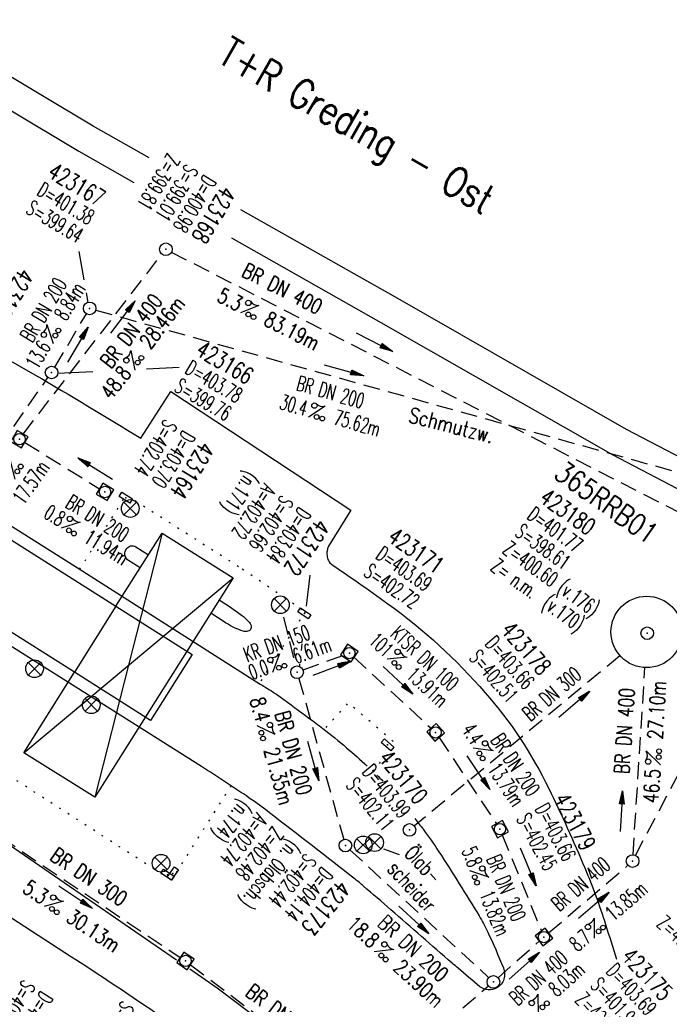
# Model space of a CAD drawing. Extents: x 450316 to 454644, y 428795 to 436505.
# Tile 318 of 324: x 452909 to 452986, y 433912 to 434029. Entities that reach past the tile are written whole.
import ezdxf
from ezdxf.enums import TextEntityAlignment as Align

# ---------------------------------------------------------------- set-up
doc = ezdxf.new("R2010")
doc.units = 0
doc.header["$LTSCALE"] = 2
doc.header["$MEASUREMENT"] = 0
for name, pattern in [('ACHSE', [5.5, 4, -0.5, 0.5, -0.5]), ('AUSGEZOGEN', [0]), ('GESTRICH-X2', [1.5, 1, -0.5]), ('PUNKTX2_STR', [0.6, 0.1, -0.5])]:
    doc.linetypes.add(name, pattern=pattern)
doc.layers.get('0').update_dxf_attribs({"linetype": 'CONTINUOUS'})
for name, color, linetype in [('10', 7, 'CONTINUOUS'), ('219-GEBAEUDE', 7, 'AUSGEZOGEN'), ('ACHSETOP', 1, 'ACHSE'), ('FBR', 8, 'CONTINUOUS'), ('KANAL', 7, 'GESTRICH-X2'), ('NUTZUNG', 8, 'PUNKTX2_STR'), ('PFEIL', 7, 'CONTINUOUS'), ('RRB', 4, 'AUSGEZOGEN'), ('SCHACHTNR', 6, 'CONTINUOUS'), ('SCHMUTZWASSER', 30, 'GESTRICH-X2'), ('SCHRIFT', 7, 'AUSGEZOGEN'), ('SCHSYMBOL', 7, 'CONTINUOUS'), ('STRASSE', 8, 'AUSGEZOGEN'), ('TEXTO', 4, 'CONTINUOUS'), ('TEXTU', 4, 'CONTINUOUS'), ('WEG', 8, 'AUSGEZOGEN')]:
    doc.layers.add(name, color=color, linetype=linetype)
doc.styles.add('ROMANS', font='romans.shx', dxfattribs={"width": 0.8})

# ---------------------------------------------------------------- blocks, each defined once
blk = doc.blocks.new('20')
blk.add_lwpolyline([(-0.75, -0.75), (0.75, -0.75), (0.75, 0.75), (-0.75, 0.75)], close=True)
blk.add_circle((0, 0), 0.676)
blk.add_point((0, 0))
blk = doc.blocks.new('PROM')
blk.add_line((1.57, 1.82), (0.02, 0.02))
for centre, radius in [((0.32, 1.51), 0.317), ((0.94, 0.29), 0.283), ((1.64, 0.29), 0.283)]:
    blk.add_circle(centre, radius)
blk.add_arc((0.99, 2.68), 1.03, 239.1414, 303.3549)
blk = doc.blocks.new('PFEIL2')
at = {"color": 0}
for p, q in [((0.88, 0), (-2.4, -0.01)), ((0.88, -0.27), (0.88, 0.28)), ((0.88, 0.28), (2.43, 0.01)), ((0.91, 0.27), (0.88, 0.26)), ((0.97, 0.26), (0.88, 0.25)), ((1.02, 0.25), (0.88, 0.23)), ((1.07, 0.24), (0.88, 0.21)), ((1.13, 0.23), (0.88, 0.19)), ((1.18, 0.22), (0.88, 0.17)), ((1.24, 0.21), (0.88, 0.15)), ((1.29, 0.21), (0.88, 0.14)), ((1.34, 0.2), (0.88, 0.12)), ((1.4, 0.19), (0.88, 0.1)), ((1.45, 0.18), (0.88, 0.08)), ((1.51, 0.17), (0.88, 0.06)), ((1.56, 0.16), (0.88, 0.04)), ((1.61, 0.15), (0.88, 0.02)), ((1.67, 0.14), (0.88, 0.01)), ((1.72, 0.13), (0.88, -0.01)), ((1.78, 0.12), (0.88, -0.03)), ((1.83, 0.11), (0.88, -0.05)), ((1.88, 0.1), (0.88, -0.07)), ((1.94, 0.09), (0.88, -0.09)), ((2.05, 0.08), (0.88, -0.12)), ((1.99, 0.08), (0.88, -0.11)), ((2.1, 0.07), (0.88, -0.14)), ((2.15, 0.06), (0.88, -0.16)), ((2.21, 0.05), (0.88, -0.18)), ((2.26, 0.04), (0.88, -0.2)), ((2.32, 0.03), (0.88, -0.22)), ((2.37, 0.02), (0.88, -0.23)), ((2.42, 0.01), (0.88, -0.25)), ((2.43, 0.01), (0.88, -0.27))]:
    blk.add_line(p, q, dxfattribs=at)
blk = doc.blocks.new('GST')
at = {"color": 0}
blk.add_circle((0, 0), 0.75, dxfattribs=at)
blk.add_point((0, 0), dxfattribs=at)
blk = doc.blocks.new('10')
blk.add_blockref('GST', (0, 0))
blk = doc.blocks.new('SCHA-R')
for p, q in [((-1.06, 1.06), (1.06, -1.06)), ((-1.06, -1.06), (1.06, 1.06))]:
    blk.add_line(p, q)
blk.add_circle((0, 0), 1.5)
blk.add_point((0, 0))
blk = doc.blocks.new('30')
at = {"color": 0}
for p, q in [((-0.75, -0.29), (-0.75, 0.29)), ((-0.75, 0.29), (0.75, 0.29)), ((0.75, 0.29), (0.75, -0.29)), ((0.75, -0.29), (-0.75, -0.29))]:
    blk.add_line(p, q, dxfattribs=at)
blk.add_point((0, 0), dxfattribs=at)

msp = doc.modelspace()

# ---------------------------------------------------------------- linework, layer by layer
at = {"layer": '219-GEBAEUDE'}
for p, q in [((452894.45, 433975.97), (452920.42, 433959.52)), ((452925.9, 433968.21), (452917.9, 433936.85)), ((452920.42, 433959.52), (452925.9, 433968.21)), ((452925.9, 433968.21), (452934.34, 433962.9)), ((452915.49, 433951.69), (452897.17, 433963.29)), ((452909.47, 433942.15), (452934.34, 433962.9)), ((452934.34, 433962.9), (452917.9, 433936.85)), ((452920.42, 433959.52), (452915.49, 433951.69)), ((452920.42, 433959.52), (452929.46, 433953.8)), ((452929.46, 433953.8), (452924.51, 433945.98)), ((452909.47, 433942.15), (452915.49, 433951.69)), ((452924.51, 433945.98), (452915.49, 433951.69)), ((452917.9, 433936.85), (452909.47, 433942.15))]:
    msp.add_line(p, q, dxfattribs=at)
at = {"layer": 'ACHSETOP', "flags": 128}
msp.add_lwpolyline([(451271.77, 435019.04, -0.000001), (451272.37, 435018.35, -0.000032), (451272.39, 435018.33), (451288.79, 434999.46, -0.000002), (451296.99, 434990.03, 0.000007), (451305.2, 434980.6, 0.000007), (451313.4, 434971.16, -0.000007), (451321.6, 434961.73, -0.000007), (451329.8, 434952.3, 0.000007), (451338, 434942.87, 0.000007), (451346.21, 434933.43, -0.000007), (451354.41, 434924, -0.000007), (451362.61, 434914.57, 0.000011), (451370.81, 434905.14, 0.000001), (451379.01, 434895.7, 0.000001), (451387.22, 434886.27), (451403.62, 434867.4), (451420.02, 434848.54), (451436.43, 434829.67, -0.000013), (451444.63, 434820.24, 0.000007), (451452.83, 434810.81, 0.000007), (451461.03, 434801.38, -0.000007), (451469.24, 434791.94, -0.000007), (451477.44, 434782.51, 0.000007), (451485.64, 434773.08, 0.000007), (451493.84, 434763.64, -0.000007), (451502.04, 434754.21, -0.000007), (451510.25, 434744.78, 0.000007), (451518.45, 434735.35, 0.000007), (451526.65, 434725.91, -0.000007), (451534.85, 434716.48, -0.000007), (451543.05, 434707.05, 0.000011), (451551.26, 434697.61, 0.000001), (451559.46, 434688.18, 0.000001), (451567.66, 434678.75), (451584.07, 434659.88, -0.000001), (451592.27, 434650.45, -0.000001), (451600.47, 434641.02, -0.000011), (451608.67, 434631.59, 0.000013), (451616.87, 434622.15), (451633.28, 434603.29), (451649.68, 434584.42, -0.000013), (451657.88, 434574.99, 0.000007), (451666.09, 434565.56, 0.000007), (451674.29, 434556.12, -0.000007), (451682.49, 434546.69, -0.000007), (451690.69, 434537.26, 0.000006), (451698.89, 434527.83), (451715.3, 434508.96, -0.000015), (451721.01, 434502.39, 0.000008), (451726.72, 434495.82, 0.000958), (451727.52, 434494.91, 0.000181), (451731.72, 434490.11, 0.003894), (451738.18, 434482.87, 0.00247), (451748.5, 434471.58, 0.003793), (451756.23, 434463.34, 0.003129), (451765.74, 434453.48, 0.00313), (451774.53, 434444.59, 0.003132), (451783.43, 434435.81, 0.003134), (451792.43, 434427.15, 0.003132), (451801.55, 434418.59, 0.003131), (451810.77, 434410.15, 0.00313), (451820.1, 434401.83, 0.003133), (451829.54, 434393.62, 0.003138), (451839.07, 434385.54, 0.003131), (451848.69, 434377.58, 0.003125), (451858.43, 434369.73, 0.003124), (451868.27, 434362, 0.00313), (451878.19, 434354.41, 0.003138), (451888.2, 434346.95, 0.003133), (451898.32, 434339.59, 0.003131), (451908.52, 434332.37, 0.003131), (451918.82, 434325.28, 0.003132), (451929.21, 434318.32, 0.003136), (451939.67, 434311.49, 0.00313), (451950.21, 434304.8, 0.003123), (451960.86, 434298.22, 0.003128), (451971.59, 434291.78, 0.003137), (451982.37, 434285.49, 0.003139), (451993.23, 434279.33, 0.003133), (452004.2, 434273.3, 0.003123), (452015.23, 434267.41, 0.003125), (452026.32, 434261.66, 0.003132), (452037.5, 434256.05, 0.003138), (452048.73, 434250.58, 0.003134), (452060.02, 434245.26, 0.003122), (452071.41, 434240.07, 0.003127), (452083.62, 434234.69, 0.003578), (452094.35, 434230.12, 0.002702), (452108.41, 434224.35, 0.004189), (452117.53, 434220.76, 0.00053), (452126.34, 434217.38, 0.001569), (452129.32, 434216.25, 0.000008), (452135.11, 434214.08, -0.000025), (452140.91, 434211.9), (452164.31, 434203.12, 0.000006), (452176.02, 434198.73, -0.000007), (452187.72, 434194.34), (452211.13, 434185.56), (452234.54, 434176.78, -0.000012), (452246.24, 434172.39, 0.000007), (452257.94, 434168, 0.000002), (452265.75, 434165.08, 0.000001), (452281.35, 434159.22, 0.000005), (452293.05, 434154.83, -0.000007), (452304.76, 434150.44, -0.000019), (452316.46, 434146.05, 0.000015), (452328.17, 434141.66, 0.000002), (452338.1, 434137.94, 0.000001), (452351.57, 434132.88, 0.000004), (452363.28, 434128.49, -0.000006), (452374.98, 434124.1, -0.00002), (452386.68, 434119.71, 0.00002), (452398.39, 434115.32, 0.000006), (452410.09, 434110.93, -0.000004), (452421.8, 434106.54, -0.000001), (452435.27, 434101.49, -0.000002), (452445.2, 434097.76, -0.000015), (452456.91, 434093.37, 0.000019), (452468.61, 434088.98, 0.000007), (452480.31, 434084.59, -0.000006), (452492.02, 434080.2, -0.000002), (452503.72, 434075.81, 0.000002), (452515.42, 434071.42, 0.000006), (452527.13, 434067.03, -0.000007), (452538.83, 434062.64, -0.000019), (452550.54, 434058.25, 0.000015), (452562.24, 434053.86, 0.000002), (452572.17, 434050.13, 0.000001), (452585.65, 434045.08, 0.000004), (452597.35, 434040.69, -0.000006), (452609.05, 434036.3, -0.00002), (452620.76, 434031.91, 0.00002), (452632.46, 434027.52, 0.000006), (452644.17, 434023.13, -0.000004), (452655.87, 434018.74, -0.000001), (452669.35, 434013.68, -0.000002), (452679.28, 434009.96, -0.000015), (452690.98, 434005.57, 0.000014), (452702.68, 434001.18, 0.000011), (452714.39, 433996.79, -0.000001), (452726.09, 433992.4, -0.000007), (452735.03, 433989.04, -0.000005), (452748.18, 433984.11, -0.000156), (452748.22, 433984.1, -0.000005), (452749.5, 433983.61, -0.004183), (452758.69, 433980.07, -0.002721), (452772.75, 433974.43, -0.005081), (452782.77, 433970.22, -0.003908), (452795.7, 433964.52, -0.003912), (452807.05, 433959.3, -0.003907), (452818.33, 433953.9, -0.003903), (452829.52, 433948.33, -0.003904), (452840.62, 433942.58, -0.003907), (452851.63, 433936.66, -0.003909), (452862.54, 433930.57, -0.003906), (452873.35, 433924.31, -0.003899), (452884.08, 433917.88, -0.003907), (452894.71, 433911.27, -0.003917), (452905.21, 433904.52, -0.003914), (452915.61, 433897.6, -0.003904), (452925.91, 433890.51, -0.003895), (452936.11, 433883.25, -0.003902), (452946.17, 433875.85, -0.003909), (452956.12, 433868.3, -0.003904), (452965.96, 433860.58, -0.003908), (452975.67, 433852.7, -0.00391), (452985.26, 433844.69, -0.003909), (452994.72, 433836.52, -0.003908), (453004.05, 433828.2, -0.003902), (453013.25, 433819.74, -0.003901), (453022.32, 433811.14, -0.003907), (453031.26, 433802.39, -0.003913), (453040.05, 433793.51, -0.003909), (453048.99, 433784.19, -0.00418), (453057.22, 433775.34, -0.003621), (453064.8, 433766.92, -0.003001), (453073.81, 433756.65, -0.003775), (453082.93, 433745.95, -0.004894), (453089.82, 433737.59, -0.004962), (453096.58, 433729.04, -0.003805), (453105.2, 433717.74, -0.003005), (453113.36, 433706.73, -0.003643), (453119.97, 433697.57, -0.004174), (453127.23, 433687.17, -0.004295), (453134.1, 433676.95, -0.003507), (453140.02, 433667.85, -0.002688), (453147.59, 433655.9, -0.003695), (453155.36, 433643.25, -0.00538), (453160.55, 433634.47, -0.005332), (453165.53, 433625.6, -0.003667), (453172.54, 433612.58, -0.002679), (453179.1, 433600.02, -0.003501), (453183.99, 433590.35, -0.004313), (453189.2, 433579.67, -0.003909), (453194.74, 433567.79, -0.003909), (453199.85, 433556.38, -0.003909), (453204.78, 433544.89, -0.003903), (453209.81, 433532.66, -0.004384), (453214.1, 433521.7, -0.003423), (453219.66, 433506.82, -0.005955), (453222.69, 433498.22, -0.000145), (453225.57, 433489.74, -0.000252), (453227.22, 433484.85, -0.000085), (453230.06, 433476.42, -0.000405), (453230.66, 433474.65, -0.003646), (453233.57, 433465.74, 0.00217), (453238.42, 433450.76, 0.000006), (453242.33, 433438.88, -0.000007), (453246.23, 433427.01, -0.000012), (453250.13, 433415.13, 0.000009), (453254.03, 433403.26, 0.003001), (453258.01, 433391.4, -0.003002), (453261.98, 433379.55, -0.003008), (453265.82, 433367.65, 0.003009), (453269.65, 433355.76, 0.00001), (453273.55, 433343.88, -0.000019), (453277.45, 433332.01), (453285.26, 433308.26, 0.000005), (453289.16, 433296.38, -0.000004), (453293.06, 433284.51, -0.000001), (453297.41, 433271.27, -0.000001), (453300.87, 433260.76, -0.00001), (453304.77, 433248.88, 0.000008), (453308.67, 433237.01, 0.000011), (453312.58, 433225.13, -0.000004), (453316.48, 433213.26, -0.000007), (453317.96, 433208.76, -0.000002), (453324.28, 433189.51, -0.00006), (453324.75, 433188.09, 0.000004), (453325.21, 433186.68, 0.001409), (453327.81, 433178.86, 0.000842), (453332.21, 433165.79, 0.002106), (453335.59, 433155.93, 0.001506), (453340.42, 433142.18, 0.001603), (453344.59, 433130.55, 0.001566), (453348.93, 433118.67, 0.00157), (453353.28, 433106.99, 0.001563), (453357.73, 433095.28, 0.001555), (453362.24, 433083.61, 0.001558), (453366.82, 433071.99, 0.001562), (453371.48, 433060.39, 0.001561), (453376.21, 433048.82, 0.001565), (453381.01, 433037.27, 0.001565), (453385.88, 433025.76, 0.001563), (453390.82, 433014.29, 0.001561), (453395.84, 433002.83, 0.001559), (453400.93, 432991.41, 0.00156), (453406.08, 432980.03, 0.001563), (453411.31, 432968.67, 0.001565), (453416.61, 432957.35, 0.001562), (453421.98, 432946.08, 0.001558), (453427.42, 432934.81, 0.001559), (453432.94, 432923.58, 0.001564), (453438.52, 432912.41, 0.001566), (453444.16, 432901.27, 0.001564), (453449.89, 432890.15, 0.001558), (453455.36, 432879.68, 0.001394), (453461.54, 432868.03, 0.001724), (453468.57, 432854.96, 0.002516), (453473.46, 432846.05, 0.001346), (453478.16, 432837.66, 0.000835), (453485.79, 432824.15, 0.000825), (453493.39, 432810.79, 0.001335), (453498.13, 432802.56, 0.002522), (453503.26, 432793.8, 0.001723), (453510.87, 432781.05, 0.001395), (453517.7, 432769.77, 0.001557), (453523.88, 432759.7, 0.001564), (453531.45, 432747.52, 0.002105), (453537.15, 432738.52, 0.001027), (453545.2, 432725.95, 0.001523), (453550.68, 432717.5, 0.000001), (453550.84, 432717.26, 0.000124), (453550.84, 432717.26, 0.000024), (453557.6, 432706.91, -0.000007), (453564.35, 432696.57, -0.000001), (453571.19, 432686.1, 0.000005), (453578.03, 432675.64, 0.000012), (453584.86, 432665.17, -0.000012), (453591.7, 432654.7, -0.000004), (453598.53, 432644.24, 0.000004), (453605.37, 432633.77, 0.000001), (453612.2, 432623.31, -0.000001), (453619.04, 432612.84, -0.000004), (453625.87, 432602.38, 0.000003), (453632.71, 432591.91), (453646.38, 432570.98, -0.000014), (453650.94, 432564, -0.000007), (453660.05, 432550.05, -0.002465), (453666.82, 432539.57, 0.002471), (453673.57, 432529.12, 0.002497), (453680.47, 432518.67, -0.002488), (453687.39, 432508.18, -0.000003), (453694.22, 432497.72, 0.000006), (453701.06, 432487.25), (453714.73, 432466.32, -0.000006), (453721.57, 432455.86, 0.000006), (453728.4, 432445.39, 0.000183), (453728.47, 432445.28, -0.000027), (453728.97, 432444.52, -0.003905), (453733.99, 432436.71, -0.002472), (453741.77, 432424.27, -0.005163), (453747.3, 432415.1, -0.003867), (453754.47, 432402.74, -0.003958), (453760.53, 432391.89, -0.003913), (453766.49, 432380.82, -0.003903), (453772.25, 432369.72, -0.003904), (453777.83, 432358.53, -0.003901), (453783.48, 432346.73, -0.004288), (453788.46, 432335.91, -0.003523), (453794.25, 432322.76, -0.004762), (453798.38, 432312.96, -0.001651), (453802.11, 432303.78, -0.002689), (453804.34, 432298.12, -0.001542), (453805.53, 432295.04, -0.000893), (453807.56, 432289.71, -0.005639), (453811.07, 432280.12, -0.003891), (453815.88, 432266.14, -0.00573), (453819.49, 432254.95, -0.005082), (453823.29, 432242.26, -0.004537), (453827.3, 432227.85, -0.006762), (453829.77, 432218.12, -0.001828), (453832.34, 432207.23, -0.002855), (453833.92, 432200.25, -0.000688), (453834.59, 432197.18, -0.000614), (453835.33, 432193.75, -0.005087), (453837.35, 432183.82, -0.003463), (453840.08, 432169.2, -0.004355), (453841.88, 432158.58, -0.003298), (453844.05, 432144.52, -0.003873), (453845.96, 432130.87, -0.004703), (453847.34, 432119.6, -0.004431), (453848.68, 432106.66, -0.004859), (453849.68, 432094.85, -0.001971), (453850.76, 432079.75, -0.003754), (453851.23, 432071.81, -0.000235), (453851.27, 432071.06, -0.000154), (453851.33, 432069.9, -0.005004), (453851.76, 432059.36, -0.003657), (453852.1, 432044.92, -0.006284), (453852.13, 432034.65, -0.00442), (453851.87, 432020.06, -0.004496), (453851.36, 432005.74, -0.005961), (453850.74, 431994.95, -0.004032), (453849.63, 431980.54, -0.005521), (453848.62, 431970.04, -0.000545), (453848.17, 431965.89, -0.00099), (453847.92, 431963.6, -0.002817), (453847.08, 431956.57, -0.001743), (453845.62, 431945.22, -0.004295), (453844.13, 431934.59, -0.003233), (453841.93, 431920.5, -0.003719), (453839.9, 431908.59, -0.003474), (453837.54, 431895.88, -0.003471), (453834.93, 431882.78, -0.003984), (453832.48, 431871.4, -0.002961), (453829.25, 431857.36, -0.00403), (453826.74, 431847.07, -0.001132), (453824.96, 431840.11, -0.001603), (453823.67, 431835.21, -0.002375), (453822.37, 431830.36, -0.001541), (453820.3, 431822.92, -0.005811), (453817.74, 431814.24, -0.003321), (453813, 431799.15, -0.004369), (453808.95, 431786.93, -0.004589), (453804.89, 431775.36, -0.004977), (453800.13, 431762.59, -0.00596), (453795.93, 431752.02, -0.002426), (453790.61, 431739.3, -0.004094), (453787.37, 431731.79, -0.000338), (453786.71, 431730.31, -0.000388), (453786.14, 431729.02, -0.004625), (453782.63, 431721.36, -0.002368), (453775.59, 431706.51, -0.004069), (453770.2, 431695.52, -0.003863), (453764.34, 431684.03, -0.004659), (453758.24, 431672.55, -0.005048), (453752.4, 431662.07, -0.002758), (453744.86, 431649, -0.004203), (453739.78, 431640.49, -0.000453), (453738.55, 431638.46, -0.00049), (453737.41, 431636.59, -0.004121), (453733.36, 431630.11, -0.00246), (453726.45, 431619.35, -0.006277), (453720.59, 431610.57, -0.004581), (453712.3, 431598.73, -0.005038), (453704.6, 431588.16, -0.005528), (453697.38, 431578.67, -0.004083), (453688.22, 431567.1, -0.005886), (453681.7, 431559.21, -0.001219), (453676.74, 431553.36, -0.002238), (453674.01, 431550.2, -0.001962), (453670.56, 431546.26, -0.001297), (453665.3, 431540.34, -0.004313), (453658.17, 431532.48, -0.003182), (453648.34, 431521.97, -0.004167), (453639.22, 431512.51, -0.00462), (453630.85, 431504.12, -0.002727), (453619.91, 431493.48, -0.004271), (453612.84, 431486.78, -0.000068), (453609.88, 431484.03, -0.000648), (453609.57, 431483.75, -0.000003), (453600.64, 431475.49, -0.000005), (453594.49, 431469.8), (453576.13, 431452.83), (453557.78, 431435.85), (453539.42, 431418.88), (453521.07, 431401.91, 0.000001), (453511.89, 431393.42, 0.000001), (453502.71, 431384.94, 0.000013), (453493.53, 431376.45, -0.000013), (453484.35, 431367.96, 0), (453475.18, 431359.48, 0), (453466, 431350.99), (453447.64, 431334.02, 0.000001), (453438.46, 431325.53, 0.000001), (453429.29, 431317.04, 0.000013), (453420.11, 431308.56, -0.000007), (453410.93, 431300.07, -0.000004), (453403.53, 431293.23, -0.000002), (453392.58, 431283.1, -0.00001), (453383.4, 431274.61, 0.000015), (453374.22, 431266.13, 0.000014), (453365.04, 431257.64, -0.000013), (453355.86, 431249.15, 0), (453343.63, 431237.84, -0.000001), (453337.51, 431232.18), (453319.15, 431215.21, 0.000001), (453309.98, 431206.72, 0.000001), (453300.8, 431198.24, 0.000013), (453291.62, 431189.75, -0.000013), (453282.44, 431181.26, -0.000001), (453273.27, 431172.78, -0.000001), (453264.09, 431164.29), (453245.73, 431147.32), (453227.38, 431130.34), (453209.02, 431113.37, 0.000014), (453199.84, 431104.89, -0.000009), (453190.66, 431096.4, -0.000019), (453181.49, 431087.91, 0.000019), (453172.31, 431079.43, 0.000009), (453163.13, 431070.94, -0.000008), (453153.95, 431062.45), (453135.6, 431045.48, 0.000009), (453134.86, 431044.8, 0.000002), (453130.42, 431040.69, 0.002804), (453126.11, 431036.66, 0.001372), (453117.38, 431028.36, 0.005333), (453110.16, 431021.31, 0.003613), (453099.69, 431010.7, 0.004216), (453091.36, 431002.01, 0.003913), (453082.55, 430992.5, 0.00391), (453074.2, 430983.2, 0.003911), (453066, 430973.77, 0.003912), (453057.94, 430964.21, 0.003915), (453050.03, 430954.53, 0.00391), (453042.29, 430944.73, 0.003905), (453034.68, 430934.8, 0.003908), (453027.23, 430924.75, 0.003912), (453019.95, 430914.6, 0.003918), (453012.83, 430904.33, 0.003918), (453005.87, 430893.95, 0.003907), (452999.07, 430883.47, 0.0039), (452992.43, 430872.86, 0.003908), (452985.95, 430862.15, 0.00392), (452979.66, 430851.37, 0.00392), (452973.54, 430840.5, 0.003904), (452967.57, 430829.49, 0.003903), (452961.77, 430818.39, 0.003916), (452956.17, 430807.24, 0.00392), (452950.74, 430796, 0.00391), (452945.47, 430784.65, 0.003904), (452940.39, 430773.22, 0.00391), (452935.48, 430761.73, 0.003913), (452930.76, 430750.17, 0.003909), (452926.22, 430738.51, 0.003913), (452921.86, 430726.79, 0.003918), (452917.69, 430715.02, 0.003913), (452913.7, 430703.18, 0.003909), (452909.89, 430691.26, 0.003904), (452906.27, 430679.29, 0.003908), (452902.84, 430667.28, 0.003914), (452899.6, 430655.21, 0.003911), (452896.55, 430643.09, 0.003914), (452893.69, 430630.91, 0.003917), (452891.02, 430618.71, 0.003911), (452890.73, 430617.31, 0.000237), (452886.25, 430594.17, 0.007575), (452884.76, 430585.79, 0.003906), (452882.25, 430569.49)], format="xyb", dxfattribs=at)
at = {"layer": 'FBR'}
for points in [[(452888.32, 433999.85), (452910.78, 433987, -0.006007), (452923.37, 433979.47), (452926.93, 433985.01), (452948.33, 433970.92), (452945.68, 433966.66, 0.051099), (452945.54, 433966.26, 0.051099), (452945.48, 433965.85, 0.076107), (452945.55, 433965.23, 0.076107), (452945.81, 433964.67, -0.000447), (452949.23, 433962.31, -0.005704), (452952.73, 433959.83, -0.056928), (452964.29, 433949.27, -0.065414), (452971.83, 433937.9, -0.014905), (452976.1, 433928.49, -0.021498), (452978.58, 433921.76, -0.00305), (452979.86, 433917.66, 0.005238)], [(453021.49, 433834.86, 0.002454), (452984.76, 433866.66, 0.009872), (452975.44, 433874.33, 0.002829), (452961.27, 433885.42, 0.006503), (452955.01, 433890.12, 0.00253), (452942.84, 433898.93, 0.00365), (452934.33, 433904.94, 0.001364), (452928.37, 433909.05, 0.001685), (452923.52, 433912.36, 0.004865), (452915.15, 433917.9, 0.003234), (452902.43, 433926.03, 0.004317), (452891.8, 433932.61, 0.004079), (452880.44, 433939.37, 0.004461), (452868.51, 433946.2, 0.004468), (452856.48, 433952.81, 0.003266), (452845.6, 433958.56, 0.003319), (452834.82, 433964.09, 0.003702), (452828.14, 433967.4, 0.00141), (452810.49, 433975.9, 0.01059), (452802.63, 433979.46, -0.006999), (452790.7, 433984.76, -0.01658), (452782.13, 433988.18, -0.011603)], [(452886.37, 433982.57), (452881.32, 433979.96), (452887.94, 433975.72), (452893.01, 433978.49), (452916.06, 433963.95), (452937.55, 433950.3, -0.005221), (452939.32, 433949.19, -0.014593), (452939.94, 433948.77, -0.0022), (452943.35, 433946.26, -0.004526), (452944.99, 433945.02, -0.012505), (452947.82, 433942.73, -0.008759), (452950.27, 433940.56, -0.026621)], [(452955.91, 433934.33, -0.004341), (452956.9, 433933.06, -0.019218), (452958.77, 433930.4, -0.006924), (452963.56, 433922.77, -0.027782), (452964.56, 433920.92, -0.012386), (452966.44, 433916.6, -0.184697), (452966.5, 433915.28, -0.184697), (452965.66, 433914.25, -0.144768), (452964.63, 433914.01, -0.144768), (452963.65, 433914.37, -0.000467), (452961.06, 433916.57, -0.001687), (452960.35, 433917.18, -0.000901), (452953.09, 433923.48, 0.001997), (452949.82, 433926.32, 0.011547), (452948.84, 433927.12, 0.001133), (452938.67, 433935.02, 0.015141), (452936.26, 433936.77, 0.006642), (452930.6, 433940.51), (452897.7, 433961.23)], [(452951.42, 433939.49, -0.008006), (452952.13, 433938.77, -0.015589)]]:
    msp.add_lwpolyline(points, format="xyb", dxfattribs=at)
for points in [[(452904.24, 433933.44), (452905.82, 433932.5), (452927.62, 433917.56)], [(452929.2, 433916.49), (452932.45, 433914.26), (452948.64, 433902.03)]]:
    msp.add_lwpolyline(points, dxfattribs=at)
at = {"layer": 'KANAL'}
for p, q in [((452909.41, 433979.97), (452925.88, 434001.31)), ((452927, 434001.56), (452999.72, 433964.31)), ((452909.59, 433978.97), (452918.47, 433973.47)), ((452940.32, 433958.24), (452941.76, 433952.42)), ((452942.66, 433951.97), (452947.44, 433953.72)), ((452948.65, 433953.51), (452957.9, 433945.01)), ((452980.29, 433953.66), (452955.87, 433933.46)), ((452981.84, 433930.03), (452983.26, 433952.24)), ((452942.16, 433950.97), (452947.47, 433931.84)), ((452982.12, 433929.94), (452991.38, 433947.41)), ((452958.81, 433943.94), (452965.62, 433933.69)), ((452904.28, 433933.78), (452928.06, 433917.84)), ((452966.31, 433932.38), (452970.97, 433920.97)), ((452948.22, 433930.62), (452964.72, 433915.44)), ((452971.81, 433920.75), (452981.22, 433928.78)), ((452965.81, 433915.44), (452970.69, 433919.78)), ((452929.28, 433916.97), (452949, 433902.12)), ((452950.16, 433902.16), (452964.69, 433914.47))]:
    msp.add_line(p, q, dxfattribs=at)
at = {"layer": 'NUTZUNG'}
for p, q in [((452916.11, 433963.9), (452921.65, 433972.74)), ((452921.65, 433972.74), (452935.43, 433963.97)), ((452935.43, 433963.97), (452942.93, 433958.91)), ((452942.93, 433958.91), (452937.44, 433950.38)), ((452926.99, 433927.03), (452896.94, 433946.35)), ((452934.09, 433938.23), (452926.99, 433927.03))]:
    msp.add_line(p, q, dxfattribs=at)
at = {"layer": 'NUTZUNG', "flags": 128}
msp.add_lwpolyline([(452950.9, 433939.98), (452953.76, 433943.13), (452948.01, 433948.07), (452945.15, 433944.91)], dxfattribs=at)
at = {"layer": 'SCHACHTNR'}
for p, q in [((452916.66, 433998.25), (452916.07, 434001.61)), ((452917.13, 433995.58), (452916.93, 433996.73)), ((452913.48, 433987.18), (452917.66, 433987.38)), ((452924.07, 433987.7), (452927.94, 433987.9)), ((452943.06, 433959.55), (452943.48, 433963.23)), ((452942.46, 433954.27), (452942.55, 433955.05)), ((452942.25, 433952.4), (452942.27, 433952.64)), ((452954.1, 433930.04), (452952.24, 433930.68))]:
    msp.add_line(p, q, dxfattribs=at)
at = {"layer": 'SCHMUTZWASSER'}
for p, q in [((452913.16, 433987.91), (452916.91, 433994.22)), ((452918.02, 433994.67), (452989.43, 433974.8)), ((452903.12, 433973.5), (452912.34, 433986.66))]:
    msp.add_line(p, q, dxfattribs=at)
at = {"layer": 'SCHSYMBOL'}
msp.add_circle((452983.46, 433956.48), 4.24, dxfattribs=at)
at = {"layer": 'STRASSE'}
for points in [[(452923.29, 433964.07), (452921.92, 433964.94, -0.189667), (452921.52, 433965.5, -0.181397), (452921.6, 433966.21, -0.201626), (452922.15, 433966.68, -0.222873), (452922.8, 433966.59), (452924.28, 433965.64)], [(452932.68, 433960.27), (452934.02, 433959.41, -0.023921), (452935.33, 433958.48, -0.034082), (452936.18, 433957.72, -0.130824), (452936.48, 433957.18, -0.206394), (452936.41, 433956.78, -0.198472), (452936.1, 433956.56, -0.127757), (452935.52, 433956.58, -0.040511), (452934.52, 433956.97, -0.030581), (452933.28, 433957.66), (452931.68, 433958.69)]]:
    msp.add_lwpolyline(points, format="xyb", dxfattribs=at)
at = {"layer": 'WEG'}
for points in [[(452924.37, 434012.76), (452917.73, 434016.51), (452892.2, 434031.76), (452876.46, 434041.86)], [(452874.6, 434038.95), (452890.39, 434028.83), (452916, 434013.53), (452922.56, 434009.82)], [(453007.57, 433969.77), (453006.27, 433969.62), (452993.45, 433974.06), (452981.07, 433980.52), (452953.61, 433996.2), (452935.25, 434006.59)], [(452934.14, 434003.26), (452951.9, 433993.2), (452979.42, 433977.49), (452992.08, 433970.88), (453005.88, 433966.1), (453006.68, 433966.2)]]:
    msp.add_lwpolyline(points, dxfattribs=at)

# ---------------------------------------------------------------- block references
at = {"layer": '10'}
for p, rotation in [((452921.6, 433972.41), 328.1616518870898), ((452942.8, 433958.68), 145.7052988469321)]:
    msp.add_blockref('30', p, dxfattribs=dict(at, rotation=rotation))
at = {"layer": '10', "xscale": 0.7, "yscale": 0.7, "zscale": 0.7}
for p in [(452949.79, 433931.2), (452951.15, 433931.47)]:
    msp.add_blockref('SCHA-R', p, dxfattribs=at)
at = {"layer": 'PFEIL'}
for p, rotation in [((452921.23, 433993.85), 52.33489999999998), ((452915.9, 433990.56), 59.26409999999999), ((452951.13, 433990.85), 332.8740000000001), ((452947.52, 433987.51), 344.1324631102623), ((452917.96, 433975.88), 148.3023), ((452946.04, 433952.14), 20.11349999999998), ((452953.9, 433950.76), 316.85090282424), ((452974.86, 433947.88), 40.5564), ((452943.85, 433941.15), 285.5811), ((452963.49, 433939.78), 303.6129), ((452980.46, 433935.18), 86.32119999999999), ((452969.39, 433928.59), 292.2194), ((452915.62, 433924.99), 326.1601), ((452977.17, 433924.02), 40.5564), ((452955.79, 433922.3), 317.35), ((452968.92, 433916.86), 41.6513)]:
    msp.add_blockref('PFEIL2', p, dxfattribs=dict(at, rotation=rotation))
at = {"layer": 'SCHSYMBOL'}
for name, p, rotation in [('10', (452926.35, 434001.9), 329.0888), ('10', (452917.3, 433994.87), 329.3585), ('10', (452912.78, 433987.27), 329.3594), ('20', (452908.96, 433979.36), 329.3104000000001), ('20', (452919.12, 433973.09), 328.5198), ('10', (452983.52, 433956.33), 324.4031000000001), ('20', (452948.15, 433953.97), 326.2177), ('10', (452941.94, 433951.7), 326.4773), ('20', (452958.39, 433944.56), 310.9546824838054), ('30', (452952.69, 433943.07), 138.1234052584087), ('10', (452955.29, 433932.98), 325.0331), ('20', (452966.03, 433933.07), 28.13817881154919), ('10', (452947.68, 433931.13), 325.384), ('10', (452981.78, 433929.28), 323.453), ('30', (452926.54, 433927.66), 146.1829925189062), ('30', (452927.18, 433927.81), 54.78482807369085), ('20', (452971.26, 433920.27), 308.3274881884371), ('20', (452928.69, 433917.43), 325.9294), ('10', (452965.26, 433914.94), 323.7748)]:
    msp.add_blockref(name, p, dxfattribs=dict(at, rotation=rotation))
at = {"layer": 'SCHSYMBOL', "xscale": 0.7, "yscale": 0.7, "zscale": 0.7}
for p in [(452922.12, 433971.13), (452939.95, 433959.7), (452910.75, 433952.11), (452917.49, 433947.83), (452925.78, 433929.02)]:
    msp.add_blockref('SCHA-R', p, dxfattribs=at)
at = {"layer": 'TEXTU'}
for p, rotation in [((452935.17, 433994.33), 332.8740000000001), ((452912.99, 433990.69), 59.26409999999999), ((452922.66, 433987.53), 52.33489999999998), ((452943.27, 433981.97), 344.1324631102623), ((452908.4, 433974.6), 54.98210000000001), ((452913.88, 433968.78), 328.3023000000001), ((452952.61, 433953.23), 316.85090282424), ((452938.99, 433951.63), 20.1135), ((452937.17, 433945.34), 285.5811), ((452962.83, 433942.68), 303.6129), ((452985.12, 433940.67), 86.32119999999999), ((452962.42, 433928.13), 292.2194), ((452911.87, 433923.89), 326.1601), ((452977.22, 433920.11), 40.5564), ((452951.05, 433918.5), 317.35), ((452970.57, 433911.09), 41.6513)]:
    msp.add_blockref('PROM', p, dxfattribs=dict(at, rotation=rotation))

# ---------------------------------------------------------------- texts
at = {"layer": 'RRB', "style": 'ROMANS', "width": 0.8}
msp.add_text('365RRB01', height=2.5, rotation=324.4, dxfattribs=at).set_placement((452972.29, 433974.88))
at = {"layer": 'SCHACHTNR', "style": 'ROMANS'}
for s, height, rotation, width, p in [('Z=399.81', 1.8, 239.0888, 0.6, (452926.59, 434013.41)), ('423167', 2, 329.3585, 0.7, (452912.17, 434010.56)), ('S=399.01', 1.8, 239.0888, 0.6, (452928.75, 434012.12)), ('D=400.98', 1.8, 239.0888, 0.6, (452930.88, 434010.84)), ('D=401.38', 1.8, 329.3585, 0.6, (452910.89, 434008.41)), ('423168', 2, 239.0888, 0.7, (452933.03, 434009.56)), ('S=399.64', 1.8, 329.3585, 0.6, (452909.61, 434006.25)), ('423163', 2, 239.3104, 0.7, (452909.04, 433999.8)), ('423166', 2, 329.3594, 0.7, (452929.76, 433989.43)), ('D=403.78', 1.8, 329.3594, 0.6, (452928.48, 433987.27)), ('S=399.76', 1.8, 329.3594, 0.6, (452927.23, 433985.12)), ('S=402.74', 1.8, 238.5198, 0.6, (452926.26, 433981.84)), ('D=403.70', 1.8, 238.5198, 0.6, (452928.39, 433980.52)), ('423164', 2, 238.5198, 0.7, (452930.51, 433979.24)), ('(n.171)', 1.8, 236.4772, 0.6, (452935.97, 433975.67)), ('A=402.72', 1.8, 236.4772, 0.6, (452938.01, 433974.21)), ('423180', 2, 324.4031, 0.7, (452970.59, 433972.03)), ('S=402.66', 1.8, 236.4772, 0.6, (452940.1, 433972.83)), ('D=403.84', 1.8, 236.4772, 0.6, (452942.19, 433971.42)), ('D=401.77', 1.8, 324.4031, 0.6, (452969.12, 433970)), ('423172', 2, 236.4772, 0.7, (452944.26, 433970.05)), ('423171', 2, 325.3499, 0.7, (452952.55, 433967.35)), ('S=398.61', 1.8, 324.4031, 0.6, (452967.69, 433967.97)), ('Z=400.60 (v.176)', 1.8, 324.4031, 0.6, (452966.22, 433965.94)), ('D=403.69', 1.8, 325.3499, 0.6, (452951.15, 433965.3)), ('Z= n.m.  (v.170)', 1.8, 324.4031, 0.6, (452964.78, 433963.88)), ('S=402.72', 1.8, 325.3499, 0.6, (452949.71, 433963.23)), ('423178', 2, 310.9129, 0.7, (452966.04, 433956.62)), ('D=403.66', 1.8, 310.9129, 0.6, (452964.17, 433955)), ('S=402.51', 1.8, 310.9129, 0.6, (452962.27, 433953.36)), ('423170', 2, 309.2485, 0.7, (452951.49, 433941.42)), ('D=403.99', 1.8, 309.2485, 0.6, (452949.57, 433939.82)), ('S=402.11', 1.8, 309.2485, 0.6, (452947.64, 433938.25)), ('423179', 2, 298.1382, 0.7, (452972.36, 433936.67)), ('(n.174)', 1.8, 230.9053, 0.6, (452935.27, 433936.65)), ('D=403.66', 1.8, 298.1382, 0.6, (452970.14, 433935.5)), ('A=402.74', 1.8, 230.9053, 0.6, (452937.16, 433935.12)), ('S=402.45', 1.8, 298.1382, 0.6, (452967.95, 433934.31)), ('Z=402.48', 1.8, 230.9053, 0.6, (452939.07, 433933.53)), ('(n. Ölabsch.)', 1.8, 230.9053, 0.6, (452941.05, 433931.9)), ('Ölab-', 1.8, 313.035, 0.7, (452954.55, 433930.09)), ('S=402.44', 1.8, 230.9053, 0.6, (452942.97, 433930.31)), ('scheider', 1.8, 313.035, 0.7, (452952.53, 433928.22)), ('D=404.14', 1.8, 230.9053, 0.6, (452944.92, 433928.71)), ('423173', 2, 230.9053, 0.7, (452946.86, 433927.15)), ('Z=401.87', 1.8, 318.2444, 0.6, (452984.51, 433921.64)), ('423175', 2, 312.8625, 0.7, (452980.35, 433917.82)), ('D=403.69', 1.8, 312.8625, 0.6, (452978.53, 433916.1)), ('S=404.09', 1.8, 236.7457, 0.6, (452909.44, 433915.33)), ('S=401.99', 1.8, 312.8625, 0.6, (452976.68, 433914.42)), ('D=405.56', 1.8, 236.7457, 0.6, (452911.53, 433913.98)), ('Z=402.37', 1.8, 312.8625, 0.6, (452974.85, 433912.7)), ('S=402.30', 1.8, 235.9294, 0.6, (452921.19, 433912.82))]:
    msp.add_text(s, height=height, rotation=rotation, dxfattribs=dict(at, width=width)).set_placement(p)
at = {"layer": 'SCHMUTZWASSER', "style": 'ROMANS', "width": 0.8}
msp.add_text('Schmutzw.', height=1.8, rotation=345.6732, dxfattribs=at).set_placement((452955.06, 433981.4))
at = {"layer": 'SCHRIFT', "style": 'ROMANS', "width": 0.8}
msp.add_text('T+R Greding - Ost', height=3.5, rotation=330.1313, dxfattribs=at).set_placement((452932.33, 434024.19))
at = {"layer": 'TEXTO', "style": 'ROMANS'}
for s, rotation, width, p in [('BR DN 400', 332.874, 0.75, (452939.78, 433996.43)), ('BR DN 200', 59.2641, 0.6, (452912.59, 433994.25)), ('BR DN 400', 52.3349, 0.75, (452922.96, 433991.66)), ('BR DN 200', 344.1325, 0.6, (452945.67, 433984.08)), ('BR DN 200', 328.3023, 0.6, (452917.76, 433969.2)), ('KR DN 150', 20.1135, 0.6, (452939.82, 433954.27)), ('KTSR DN 100', 316.8509, 0.6, (452956.5, 433952.7)), ('BR DN 300', 40.5564, 0.6, (452972.77, 433948.45)), ('BR DN 400', 86.3212, 0.75, (452981.71, 433944.66)), ('BR DN 200', 285.5811, 0.75, (452940.64, 433941.89)), ('BR DN 200', 303.6129, 0.6, (452967.13, 433940.23)), ('BR DN 300', 326.1601, 0.75, (452916.72, 433926.66)), ('BR DN 200', 292.2194, 0.6, (452965.95, 433925.77)), ('BR DN 400', 40.5564, 0.6, (452976.2, 433925.87)), ('BR DN 200', 317.35, 0.75, (452955.12, 433918.26)), ('BR DN 400', 41.6513, 0.6, (452971.2, 433914.76)), ('BR DN 300', 323.0036, 0.75, (452939.75, 433910.34))]:
    msp.add_text(s, height=1.8, rotation=rotation, dxfattribs=dict(at, width=width)).set_placement(p, align=Align.CENTER)
at = {"layer": 'TEXTU', "style": 'ROMANS'}
for s, rotation, width, p in [('8.84m', 59.2641, 0.6, (452914.52, 433993.28)), ('5.3', 332.874, 0.75, (452932.29, 433995.79)), ('28.46m', 52.3349, 0.75, (452924.5, 433989.92)), ('83.19m', 332.874, 0.75, (452937.85, 433992.98)), ('13.6', 59.2641, 0.6, (452911.11, 433987.53)), ('48.8', 52.3349, 0.75, (452919.87, 433983.92)), ('30.4', 344.1325, 0.6, (452939.73, 433982.98)), ('75.62m', 344.1325, 0.6, (452946.16, 433981.16)), ('17.57m', 54.9821, 0.6, (452909.46, 433971.47)), ('0.8', 328.3023, 0.6, (452911.7, 433970.14)), ('11.94m', 328.3023, 0.6, (452916.45, 433967.21)), ('101', 316.8509, 0.6, (452950.32, 433955.26)), ('6.61m', 20.1135, 0.6, (452941.83, 433952.67)), ('0.0', 20.1135, 0.6, (452936.58, 433950.76)), ('13.91m', 316.8509, 0.6, (452954.8, 433951.19)), ('27.10m', 86.3212, 0.75, (452985.33, 433943.68)), ('8.4', 285.5811, 0.75, (452936.29, 433948.44)), ('4.4', 303.6129, 0.6, (452961.4, 433944.85)), ('21.35m', 285.5811, 0.75, (452937.97, 433942.47)), ('13.79m', 303.6129, 0.6, (452964.5, 433940.19)), ('46.5', 86.3212, 0.75, (452984.83, 433936.12)), ('5.8', 292.2194, 0.6, (452961.46, 433930.53)), ('5.3', 326.1601, 0.75, (452909.19, 433925.69)), ('13.82m', 292.2194, 0.6, (452963.55, 433925.35)), ('13.85m', 40.5564, 0.6, (452979.5, 433922.06)), ('30.13m', 326.1601, 0.75, (452914.38, 433922.22)), ('18.8', 317.35, 0.75, (452947.69, 433921.59)), ('8.7', 40.5564, 0.6, (452975.25, 433918.44)), ('23.90m', 317.35, 0.75, (452953.25, 433916.46)), ('8.03m', 41.6513, 0.6, (452972.8, 433913.07))]:
    msp.add_text(s, height=1.8, rotation=rotation, dxfattribs=dict(at, width=width)).set_placement(p)

doc.saveas('drawing.dxf')
